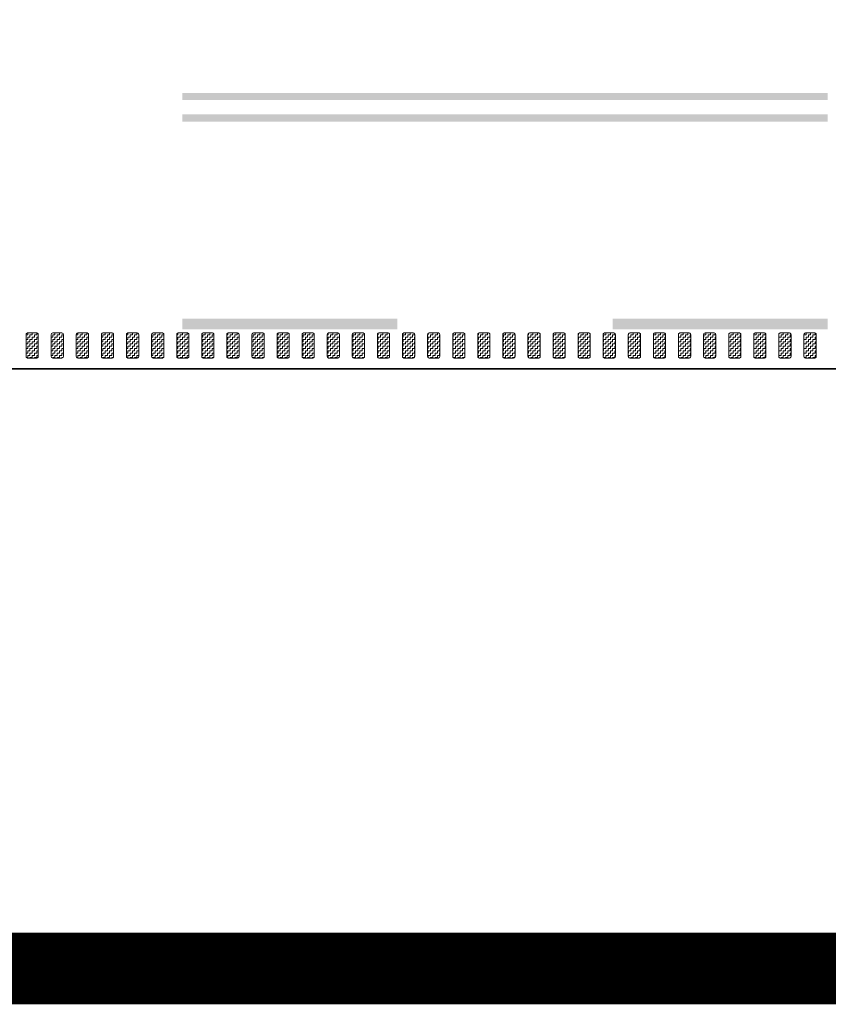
# Model space of a CAD drawing. Header units: metres. Extents: x -699 to 2316, y -1199 to 781.
# Tile 447 of 593: x 943 to 954, y -299 to -285. Entities that reach past the tile are written whole.
import ezdxf

# ---------------------------------------------------------------- set-up
doc = ezdxf.new("R2010")
doc.units = ezdxf.units.M
doc.linetypes.add('VW-3-3_STREEP', pattern=[6, 3, -3])
doc.linetypes.add('VW-9-3_STREEP', pattern=[12, 9, -3])
for name, color, linetype, lineweight in [('N-WA-VW-MARKERING_DYNAMISCH-G', 7, 'Continuous', 35), ('N-WE-VH-KANTVERHARDING-G', 210, 'Continuous', 35), ('N-WE-VW-MARKERING_LANGS_STREEP_33-G', 7, 'VW-3-3_STREEP', 13), ('N-WE-VW-MARKERING_LANGS_STREEP_93-G', 7, 'VW-9-3_STREEP', 13)]:
    doc.layers.add(name, color=color, linetype=linetype, lineweight=lineweight)
doc.layers.add('X-XX-AL-TEKENBLAD_VIEWPORT-G', color=7, linetype='Continuous', lineweight=18, plot=False)
pattern_1 = [(180, (0, 0), (-0.03175, -0.03175), [0.03175, -0.03175]), (270, (-0.03175, 0), (0.03175, -0.03175), [0.03175, -0.03175])]

msp = doc.modelspace()

# ---------------------------------------------------------------- hatches: boundary and pattern name
at = {"layer": 'N-WA-VW-MARKERING_DYNAMISCH-G', "lineweight": 9}
h = msp.add_hatch(dxfattribs=at)
h.set_pattern_fill('ZIGZAG', color=8, scale=0.01, angle=180, style=0)
h.set_pattern_definition(pattern_1)
edge = h.paths.add_edge_path()
edge.add_line((942.8148, -289.3115), (942.9448, -289.3115))
edge.add_arc((942.9448, -289.3315), 0.02, 0, 90, ccw=False)
edge.add_line((942.9648, -289.3315), (942.9648, -289.6415))
edge.add_arc((942.9448, -289.6415), 0.02, 270, 360, ccw=False)
edge.add_line((942.9448, -289.6615), (942.8148, -289.6615))
edge.add_arc((942.8148, -289.6415), 0.02, 180, 270, ccw=False)
edge.add_line((942.7948, -289.6415), (942.7948, -289.3315))
edge.add_arc((942.8148, -289.3315), 0.02, 90, 180, ccw=False)
h = msp.add_hatch(dxfattribs=at)
h.set_pattern_fill('ZIGZAG', color=8, scale=0.01, angle=180, style=0)
h.set_pattern_definition(pattern_1)
edge = h.paths.add_edge_path()
edge.add_line((943.1648, -289.3115), (943.2948, -289.3115))
edge.add_arc((943.2948, -289.3315), 0.02, 0, 90, ccw=False)
edge.add_line((943.3148, -289.3315), (943.3148, -289.6415))
edge.add_arc((943.2948, -289.6415), 0.02, 270, 360, ccw=False)
edge.add_line((943.2948, -289.6615), (943.1648, -289.6615))
edge.add_arc((943.1648, -289.6415), 0.02, 180, 270, ccw=False)
edge.add_line((943.1448, -289.6415), (943.1448, -289.3315))
edge.add_arc((943.1648, -289.3315), 0.02, 90, 180, ccw=False)
h = msp.add_hatch(dxfattribs=at)
h.set_pattern_fill('ZIGZAG', color=8, scale=0.01, angle=180, style=0)
h.set_pattern_definition(pattern_1)
edge = h.paths.add_edge_path()
edge.add_line((943.5148, -289.3115), (943.6448, -289.3115))
edge.add_arc((943.6448, -289.3315), 0.02, 0, 90, ccw=False)
edge.add_line((943.6648, -289.3315), (943.6648, -289.6415))
edge.add_arc((943.6448, -289.6415), 0.02, 270, 360, ccw=False)
edge.add_line((943.6448, -289.6615), (943.5148, -289.6615))
edge.add_arc((943.5148, -289.6415), 0.02, 180, 270, ccw=False)
edge.add_line((943.4948, -289.6415), (943.4948, -289.3315))
edge.add_arc((943.5148, -289.3315), 0.02, 90, 180, ccw=False)
h = msp.add_hatch(dxfattribs=at)
h.set_pattern_fill('ZIGZAG', color=8, scale=0.01, angle=180, style=0)
h.set_pattern_definition(pattern_1)
edge = h.paths.add_edge_path()
edge.add_line((943.8648, -289.3115), (943.9948, -289.3115))
edge.add_arc((943.9948, -289.3315), 0.02, 0, 90, ccw=False)
edge.add_line((944.0148, -289.3315), (944.0148, -289.6415))
edge.add_arc((943.9948, -289.6415), 0.02, 270, 360, ccw=False)
edge.add_line((943.9948, -289.6615), (943.8648, -289.6615))
edge.add_arc((943.8648, -289.6415), 0.02, 180, 270, ccw=False)
edge.add_line((943.8448, -289.6415), (943.8448, -289.3315))
edge.add_arc((943.8648, -289.3315), 0.02, 90, 180, ccw=False)
h = msp.add_hatch(dxfattribs=at)
h.set_pattern_fill('ZIGZAG', color=8, scale=0.01, angle=180, style=0)
h.set_pattern_definition(pattern_1)
edge = h.paths.add_edge_path()
edge.add_line((944.2148, -289.3115), (944.3448, -289.3115))
edge.add_arc((944.3448, -289.3315), 0.02, 0, 90, ccw=False)
edge.add_line((944.3648, -289.3315), (944.3648, -289.6415))
edge.add_arc((944.3448, -289.6415), 0.02, 270, 360, ccw=False)
edge.add_line((944.3448, -289.6615), (944.2148, -289.6615))
edge.add_arc((944.2148, -289.6415), 0.02, 180, 270, ccw=False)
edge.add_line((944.1948, -289.6415), (944.1948, -289.3315))
edge.add_arc((944.2148, -289.3315), 0.02, 90, 180, ccw=False)
h = msp.add_hatch(dxfattribs=at)
h.set_pattern_fill('ZIGZAG', color=8, scale=0.01, angle=180, style=0)
h.set_pattern_definition(pattern_1)
edge = h.paths.add_edge_path()
edge.add_line((944.5648, -289.3115), (944.6948, -289.3115))
edge.add_arc((944.6948, -289.3315), 0.02, 0, 90, ccw=False)
edge.add_line((944.7148, -289.3315), (944.7148, -289.6415))
edge.add_arc((944.6948, -289.6415), 0.02, 270, 360, ccw=False)
edge.add_line((944.6948, -289.6615), (944.5648, -289.6615))
edge.add_arc((944.5648, -289.6415), 0.02, 180, 270, ccw=False)
edge.add_line((944.5448, -289.6415), (944.5448, -289.3315))
edge.add_arc((944.5648, -289.3315), 0.02, 90, 180, ccw=False)
h = msp.add_hatch(dxfattribs=at)
h.set_pattern_fill('ZIGZAG', color=8, scale=0.01, angle=180, style=0)
h.set_pattern_definition(pattern_1)
edge = h.paths.add_edge_path()
edge.add_line((944.9148, -289.3115), (945.0448, -289.3115))
edge.add_arc((945.0448, -289.3315), 0.02, 0, 90, ccw=False)
edge.add_line((945.0648, -289.3315), (945.0648, -289.6415))
edge.add_arc((945.0448, -289.6415), 0.02, 270, 360, ccw=False)
edge.add_line((945.0448, -289.6615), (944.9148, -289.6615))
edge.add_arc((944.9148, -289.6415), 0.02, 180, 270, ccw=False)
edge.add_line((944.8948, -289.6415), (944.8948, -289.3315))
edge.add_arc((944.9148, -289.3315), 0.02, 90, 180, ccw=False)
h = msp.add_hatch(dxfattribs=at)
h.set_pattern_fill('ZIGZAG', color=8, scale=0.01, angle=180, style=0)
h.set_pattern_definition(pattern_1)
edge = h.paths.add_edge_path()
edge.add_line((945.2648, -289.3115), (945.3948, -289.3115))
edge.add_arc((945.3948, -289.3315), 0.02, 0, 90, ccw=False)
edge.add_line((945.4148, -289.3315), (945.4148, -289.6415))
edge.add_arc((945.3948, -289.6415), 0.02, 270, 360, ccw=False)
edge.add_line((945.3948, -289.6615), (945.2648, -289.6615))
edge.add_arc((945.2648, -289.6415), 0.02, 180, 270, ccw=False)
edge.add_line((945.2448, -289.6415), (945.2448, -289.3315))
edge.add_arc((945.2648, -289.3315), 0.02, 90, 180, ccw=False)
h = msp.add_hatch(dxfattribs=at)
h.set_pattern_fill('ZIGZAG', color=8, scale=0.01, angle=180, style=0)
h.set_pattern_definition(pattern_1)
edge = h.paths.add_edge_path()
edge.add_line((945.6148, -289.3115), (945.7448, -289.3115))
edge.add_arc((945.7448, -289.3315), 0.02, 0, 90, ccw=False)
edge.add_line((945.7648, -289.3315), (945.7648, -289.6415))
edge.add_arc((945.7448, -289.6415), 0.02, 270, 360, ccw=False)
edge.add_line((945.7448, -289.6615), (945.6148, -289.6615))
edge.add_arc((945.6148, -289.6415), 0.02, 180, 270, ccw=False)
edge.add_line((945.5948, -289.6415), (945.5948, -289.3315))
edge.add_arc((945.6148, -289.3315), 0.02, 90, 180, ccw=False)
h = msp.add_hatch(dxfattribs=at)
h.set_pattern_fill('ZIGZAG', color=8, scale=0.01, angle=180, style=0)
h.set_pattern_definition(pattern_1)
edge = h.paths.add_edge_path()
edge.add_line((945.9648, -289.3115), (946.0948, -289.3115))
edge.add_arc((946.0948, -289.3315), 0.02, 0, 90, ccw=False)
edge.add_line((946.1148, -289.3315), (946.1148, -289.6415))
edge.add_arc((946.0948, -289.6415), 0.02, 270, 360, ccw=False)
edge.add_line((946.0948, -289.6615), (945.9648, -289.6615))
edge.add_arc((945.9648, -289.6415), 0.02, 180, 270, ccw=False)
edge.add_line((945.9448, -289.6415), (945.9448, -289.3315))
edge.add_arc((945.9648, -289.3315), 0.02, 90, 180, ccw=False)
h = msp.add_hatch(dxfattribs=at)
h.set_pattern_fill('ZIGZAG', color=8, scale=0.01, angle=180, style=0)
h.set_pattern_definition(pattern_1)
edge = h.paths.add_edge_path()
edge.add_line((946.3148, -289.3115), (946.4448, -289.3115))
edge.add_arc((946.4448, -289.3315), 0.02, 0, 90, ccw=False)
edge.add_line((946.4648, -289.3315), (946.4648, -289.6415))
edge.add_arc((946.4448, -289.6415), 0.02, 270, 360, ccw=False)
edge.add_line((946.4448, -289.6615), (946.3148, -289.6615))
edge.add_arc((946.3148, -289.6415), 0.02, 180, 270, ccw=False)
edge.add_line((946.2948, -289.6415), (946.2948, -289.3315))
edge.add_arc((946.3148, -289.3315), 0.02, 90, 180, ccw=False)
h = msp.add_hatch(dxfattribs=at)
h.set_pattern_fill('ZIGZAG', color=8, scale=0.01, angle=180, style=0)
h.set_pattern_definition(pattern_1)
edge = h.paths.add_edge_path()
edge.add_line((946.6648, -289.3115), (946.7948, -289.3115))
edge.add_arc((946.7948, -289.3315), 0.02, 0, 90, ccw=False)
edge.add_line((946.8148, -289.3315), (946.8148, -289.6415))
edge.add_arc((946.7948, -289.6415), 0.02, 270, 360, ccw=False)
edge.add_line((946.7948, -289.6615), (946.6648, -289.6615))
edge.add_arc((946.6648, -289.6415), 0.02, 180, 270, ccw=False)
edge.add_line((946.6448, -289.6415), (946.6448, -289.3315))
edge.add_arc((946.6648, -289.3315), 0.02, 90, 180, ccw=False)
h = msp.add_hatch(dxfattribs=at)
h.set_pattern_fill('ZIGZAG', color=8, scale=0.01, angle=180, style=0)
h.set_pattern_definition(pattern_1)
edge = h.paths.add_edge_path()
edge.add_line((947.0148, -289.3115), (947.1448, -289.3115))
edge.add_arc((947.1448, -289.3315), 0.02, 0, 90, ccw=False)
edge.add_line((947.1648, -289.3315), (947.1648, -289.6415))
edge.add_arc((947.1448, -289.6415), 0.02, 270, 360, ccw=False)
edge.add_line((947.1448, -289.6615), (947.0148, -289.6615))
edge.add_arc((947.0148, -289.6415), 0.02, 180, 270, ccw=False)
edge.add_line((946.9948, -289.6415), (946.9948, -289.3315))
edge.add_arc((947.0148, -289.3315), 0.02, 90, 180, ccw=False)
h = msp.add_hatch(dxfattribs=at)
h.set_pattern_fill('ZIGZAG', color=8, scale=0.01, angle=180, style=0)
h.set_pattern_definition(pattern_1)
edge = h.paths.add_edge_path()
edge.add_line((947.3648, -289.3115), (947.4948, -289.3115))
edge.add_arc((947.4948, -289.3315), 0.02, 0, 90, ccw=False)
edge.add_line((947.5148, -289.3315), (947.5148, -289.6415))
edge.add_arc((947.4948, -289.6415), 0.02, 270, 360, ccw=False)
edge.add_line((947.4948, -289.6615), (947.3648, -289.6615))
edge.add_arc((947.3648, -289.6415), 0.02, 180, 270, ccw=False)
edge.add_line((947.3448, -289.6415), (947.3448, -289.3315))
edge.add_arc((947.3648, -289.3315), 0.02, 90, 180, ccw=False)
h = msp.add_hatch(dxfattribs=at)
h.set_pattern_fill('ZIGZAG', color=8, scale=0.01, angle=180, style=0)
h.set_pattern_definition(pattern_1)
edge = h.paths.add_edge_path()
edge.add_line((947.7148, -289.3115), (947.8448, -289.3115))
edge.add_arc((947.8448, -289.3315), 0.02, 0, 90, ccw=False)
edge.add_line((947.8648, -289.3315), (947.8648, -289.6415))
edge.add_arc((947.8448, -289.6415), 0.02, 270, 360, ccw=False)
edge.add_line((947.8448, -289.6615), (947.7148, -289.6615))
edge.add_arc((947.7148, -289.6415), 0.02, 180, 270, ccw=False)
edge.add_line((947.6948, -289.6415), (947.6948, -289.3315))
edge.add_arc((947.7148, -289.3315), 0.02, 90, 180, ccw=False)
h = msp.add_hatch(dxfattribs=at)
h.set_pattern_fill('ZIGZAG', color=8, scale=0.01, angle=180, style=0)
h.set_pattern_definition(pattern_1)
edge = h.paths.add_edge_path()
edge.add_line((948.0648, -289.3115), (948.1948, -289.3115))
edge.add_arc((948.1948, -289.3315), 0.02, 0, 90, ccw=False)
edge.add_line((948.2148, -289.3315), (948.2148, -289.6415))
edge.add_arc((948.1948, -289.6415), 0.02, 270, 360, ccw=False)
edge.add_line((948.1948, -289.6615), (948.0648, -289.6615))
edge.add_arc((948.0648, -289.6415), 0.02, 180, 270, ccw=False)
edge.add_line((948.0448, -289.6415), (948.0448, -289.3315))
edge.add_arc((948.0648, -289.3315), 0.02, 90, 180, ccw=False)
h = msp.add_hatch(dxfattribs=at)
h.set_pattern_fill('ZIGZAG', color=8, scale=0.01, angle=180, style=0)
h.set_pattern_definition(pattern_1)
edge = h.paths.add_edge_path()
edge.add_line((948.4148, -289.3115), (948.5448, -289.3115))
edge.add_arc((948.5448, -289.3315), 0.02, 0, 90, ccw=False)
edge.add_line((948.5648, -289.3315), (948.5648, -289.6415))
edge.add_arc((948.5448, -289.6415), 0.02, 270, 360, ccw=False)
edge.add_line((948.5448, -289.6615), (948.4148, -289.6615))
edge.add_arc((948.4148, -289.6415), 0.02, 180, 270, ccw=False)
edge.add_line((948.3948, -289.6415), (948.3948, -289.3315))
edge.add_arc((948.4148, -289.3315), 0.02, 90, 180, ccw=False)
h = msp.add_hatch(dxfattribs=at)
h.set_pattern_fill('ZIGZAG', color=8, scale=0.01, angle=180, style=0)
h.set_pattern_definition(pattern_1)
edge = h.paths.add_edge_path()
edge.add_line((948.7648, -289.3115), (948.8948, -289.3115))
edge.add_arc((948.8948, -289.3315), 0.02, 0, 90, ccw=False)
edge.add_line((948.9148, -289.3315), (948.9148, -289.6415))
edge.add_arc((948.8948, -289.6415), 0.02, 270, 360, ccw=False)
edge.add_line((948.8948, -289.6615), (948.7648, -289.6615))
edge.add_arc((948.7648, -289.6415), 0.02, 180, 270, ccw=False)
edge.add_line((948.7448, -289.6415), (948.7448, -289.3315))
edge.add_arc((948.7648, -289.3315), 0.02, 90, 180, ccw=False)
h = msp.add_hatch(dxfattribs=at)
h.set_pattern_fill('ZIGZAG', color=8, scale=0.01, angle=180, style=0)
h.set_pattern_definition(pattern_1)
edge = h.paths.add_edge_path()
edge.add_line((949.1148, -289.3115), (949.2448, -289.3115))
edge.add_arc((949.2448, -289.3315), 0.02, 0, 90, ccw=False)
edge.add_line((949.2648, -289.3315), (949.2648, -289.6415))
edge.add_arc((949.2448, -289.6415), 0.02, 270, 360, ccw=False)
edge.add_line((949.2448, -289.6615), (949.1148, -289.6615))
edge.add_arc((949.1148, -289.6415), 0.02, 180, 270, ccw=False)
edge.add_line((949.0948, -289.6415), (949.0948, -289.3315))
edge.add_arc((949.1148, -289.3315), 0.02, 90, 180, ccw=False)
h = msp.add_hatch(dxfattribs=at)
h.set_pattern_fill('ZIGZAG', color=8, scale=0.01, angle=180, style=0)
h.set_pattern_definition(pattern_1)
edge = h.paths.add_edge_path()
edge.add_line((949.4648, -289.3115), (949.5948, -289.3115))
edge.add_arc((949.5948, -289.3315), 0.02, 0, 90, ccw=False)
edge.add_line((949.6148, -289.3315), (949.6148, -289.6415))
edge.add_arc((949.5948, -289.6415), 0.02, 270, 360, ccw=False)
edge.add_line((949.5948, -289.6615), (949.4648, -289.6615))
edge.add_arc((949.4648, -289.6415), 0.02, 180, 270, ccw=False)
edge.add_line((949.4448, -289.6415), (949.4448, -289.3315))
edge.add_arc((949.4648, -289.3315), 0.02, 90, 180, ccw=False)
h = msp.add_hatch(dxfattribs=at)
h.set_pattern_fill('ZIGZAG', color=8, scale=0.01, angle=180, style=0)
h.set_pattern_definition(pattern_1)
edge = h.paths.add_edge_path()
edge.add_line((949.8148, -289.3115), (949.9448, -289.3115))
edge.add_arc((949.9448, -289.3315), 0.02, 0, 90, ccw=False)
edge.add_line((949.9648, -289.3315), (949.9648, -289.6415))
edge.add_arc((949.9448, -289.6415), 0.02, 270, 360, ccw=False)
edge.add_line((949.9448, -289.6615), (949.8148, -289.6615))
edge.add_arc((949.8148, -289.6415), 0.02, 180, 270, ccw=False)
edge.add_line((949.7948, -289.6415), (949.7948, -289.3315))
edge.add_arc((949.8148, -289.3315), 0.02, 90, 180, ccw=False)
h = msp.add_hatch(dxfattribs=at)
h.set_pattern_fill('ZIGZAG', color=8, scale=0.01, angle=180, style=0)
h.set_pattern_definition(pattern_1)
edge = h.paths.add_edge_path()
edge.add_line((950.1648, -289.3115), (950.2948, -289.3115))
edge.add_arc((950.2948, -289.3315), 0.02, 0, 90, ccw=False)
edge.add_line((950.3148, -289.3315), (950.3148, -289.6415))
edge.add_arc((950.2948, -289.6415), 0.02, 270, 360, ccw=False)
edge.add_line((950.2948, -289.6615), (950.1648, -289.6615))
edge.add_arc((950.1648, -289.6415), 0.02, 180, 270, ccw=False)
edge.add_line((950.1448, -289.6415), (950.1448, -289.3315))
edge.add_arc((950.1648, -289.3315), 0.02, 90, 180, ccw=False)
h = msp.add_hatch(dxfattribs=at)
h.set_pattern_fill('ZIGZAG', color=8, scale=0.01, angle=180, style=0)
h.set_pattern_definition(pattern_1)
edge = h.paths.add_edge_path()
edge.add_line((950.5148, -289.3115), (950.6448, -289.3115))
edge.add_arc((950.6448, -289.3315), 0.02, 0, 90, ccw=False)
edge.add_line((950.6648, -289.3315), (950.6648, -289.6415))
edge.add_arc((950.6448, -289.6415), 0.02, 270, 360, ccw=False)
edge.add_line((950.6448, -289.6615), (950.5148, -289.6615))
edge.add_arc((950.5148, -289.6415), 0.02, 180, 270, ccw=False)
edge.add_line((950.4948, -289.6415), (950.4948, -289.3315))
edge.add_arc((950.5148, -289.3315), 0.02, 90, 180, ccw=False)
h = msp.add_hatch(dxfattribs=at)
h.set_pattern_fill('ZIGZAG', color=8, scale=0.01, angle=180, style=0)
h.set_pattern_definition(pattern_1)
edge = h.paths.add_edge_path()
edge.add_line((950.8648, -289.3115), (950.9948, -289.3115))
edge.add_arc((950.9948, -289.3315), 0.02, 0, 90, ccw=False)
edge.add_line((951.0148, -289.3315), (951.0148, -289.6415))
edge.add_arc((950.9948, -289.6415), 0.02, 270, 360, ccw=False)
edge.add_line((950.9948, -289.6615), (950.8648, -289.6615))
edge.add_arc((950.8648, -289.6415), 0.02, 180, 270, ccw=False)
edge.add_line((950.8448, -289.6415), (950.8448, -289.3315))
edge.add_arc((950.8648, -289.3315), 0.02, 90, 180, ccw=False)
h = msp.add_hatch(dxfattribs=at)
h.set_pattern_fill('ZIGZAG', color=8, scale=0.01, angle=180, style=0)
h.set_pattern_definition(pattern_1)
edge = h.paths.add_edge_path()
edge.add_line((951.2148, -289.3115), (951.3448, -289.3115))
edge.add_arc((951.3448, -289.3315), 0.02, 0, 90, ccw=False)
edge.add_line((951.3648, -289.3315), (951.3648, -289.6415))
edge.add_arc((951.3448, -289.6415), 0.02, 270, 360, ccw=False)
edge.add_line((951.3448, -289.6615), (951.2148, -289.6615))
edge.add_arc((951.2148, -289.6415), 0.02, 180, 270, ccw=False)
edge.add_line((951.1948, -289.6415), (951.1948, -289.3315))
edge.add_arc((951.2148, -289.3315), 0.02, 90, 180, ccw=False)
h = msp.add_hatch(dxfattribs=at)
h.set_pattern_fill('ZIGZAG', color=8, scale=0.01, angle=180, style=0)
h.set_pattern_definition(pattern_1)
edge = h.paths.add_edge_path()
edge.add_line((951.5648, -289.3115), (951.6948, -289.3115))
edge.add_arc((951.6948, -289.3315), 0.02, 0, 90, ccw=False)
edge.add_line((951.7148, -289.3315), (951.7148, -289.6415))
edge.add_arc((951.6948, -289.6415), 0.02, 270, 360, ccw=False)
edge.add_line((951.6948, -289.6615), (951.5648, -289.6615))
edge.add_arc((951.5648, -289.6415), 0.02, 180, 270, ccw=False)
edge.add_line((951.5448, -289.6415), (951.5448, -289.3315))
edge.add_arc((951.5648, -289.3315), 0.02, 90, 180, ccw=False)
h = msp.add_hatch(dxfattribs=at)
h.set_pattern_fill('ZIGZAG', color=8, scale=0.01, angle=180, style=0)
h.set_pattern_definition(pattern_1)
edge = h.paths.add_edge_path()
edge.add_line((951.9148, -289.3115), (952.0448, -289.3115))
edge.add_arc((952.0448, -289.3315), 0.02, 0, 90, ccw=False)
edge.add_line((952.0648, -289.3315), (952.0648, -289.6415))
edge.add_arc((952.0448, -289.6415), 0.02, 270, 360, ccw=False)
edge.add_line((952.0448, -289.6615), (951.9148, -289.6615))
edge.add_arc((951.9148, -289.6415), 0.02, 180, 270, ccw=False)
edge.add_line((951.8948, -289.6415), (951.8948, -289.3315))
edge.add_arc((951.9148, -289.3315), 0.02, 90, 180, ccw=False)
h = msp.add_hatch(dxfattribs=at)
h.set_pattern_fill('ZIGZAG', color=8, scale=0.01, angle=180, style=0)
h.set_pattern_definition(pattern_1)
edge = h.paths.add_edge_path()
edge.add_line((952.2648, -289.3115), (952.3948, -289.3115))
edge.add_arc((952.3948, -289.3315), 0.02, 0, 90, ccw=False)
edge.add_line((952.4148, -289.3315), (952.4148, -289.6415))
edge.add_arc((952.3948, -289.6415), 0.02, 270, 360, ccw=False)
edge.add_line((952.3948, -289.6615), (952.2648, -289.6615))
edge.add_arc((952.2648, -289.6415), 0.02, 180, 270, ccw=False)
edge.add_line((952.2448, -289.6415), (952.2448, -289.3315))
edge.add_arc((952.2648, -289.3315), 0.02, 90, 180, ccw=False)
h = msp.add_hatch(dxfattribs=at)
h.set_pattern_fill('ZIGZAG', color=8, scale=0.01, angle=180, style=0)
h.set_pattern_definition(pattern_1)
edge = h.paths.add_edge_path()
edge.add_line((952.6148, -289.3115), (952.7448, -289.3115))
edge.add_arc((952.7448, -289.3315), 0.02, 0, 90, ccw=False)
edge.add_line((952.7648, -289.3315), (952.7648, -289.6415))
edge.add_arc((952.7448, -289.6415), 0.02, 270, 360, ccw=False)
edge.add_line((952.7448, -289.6615), (952.6148, -289.6615))
edge.add_arc((952.6148, -289.6415), 0.02, 180, 270, ccw=False)
edge.add_line((952.5948, -289.6415), (952.5948, -289.3315))
edge.add_arc((952.6148, -289.3315), 0.02, 90, 180, ccw=False)
h = msp.add_hatch(dxfattribs=at)
h.set_pattern_fill('ZIGZAG', color=8, scale=0.01, angle=180, style=0)
h.set_pattern_definition(pattern_1)
edge = h.paths.add_edge_path()
edge.add_line((952.9648, -289.3115), (953.0948, -289.3115))
edge.add_arc((953.0948, -289.3315), 0.02, 0, 90, ccw=False)
edge.add_line((953.1148, -289.3315), (953.1148, -289.6415))
edge.add_arc((953.0948, -289.6415), 0.02, 270, 360, ccw=False)
edge.add_line((953.0948, -289.6615), (952.9648, -289.6615))
edge.add_arc((952.9648, -289.6415), 0.02, 180, 270, ccw=False)
edge.add_line((952.9448, -289.6415), (952.9448, -289.3315))
edge.add_arc((952.9648, -289.3315), 0.02, 90, 180, ccw=False)
h = msp.add_hatch(dxfattribs=at)
h.set_pattern_fill('ZIGZAG', color=8, scale=0.01, angle=180, style=0)
h.set_pattern_definition(pattern_1)
edge = h.paths.add_edge_path()
edge.add_line((953.3148, -289.3115), (953.4448, -289.3115))
edge.add_arc((953.4448, -289.3315), 0.02, 0, 90, ccw=False)
edge.add_line((953.4648, -289.3315), (953.4648, -289.6415))
edge.add_arc((953.4448, -289.6415), 0.02, 270, 360, ccw=False)
edge.add_line((953.4448, -289.6615), (953.3148, -289.6615))
edge.add_arc((953.3148, -289.6415), 0.02, 180, 270, ccw=False)
edge.add_line((953.2948, -289.6415), (953.2948, -289.3315))
edge.add_arc((953.3148, -289.3315), 0.02, 90, 180, ccw=False)
h = msp.add_hatch(dxfattribs=at)
h.set_pattern_fill('ZIGZAG', color=8, scale=0.01, angle=180, style=0)
h.set_pattern_definition(pattern_1)
edge = h.paths.add_edge_path()
edge.add_line((953.6648, -289.3115), (953.7948, -289.3115))
edge.add_arc((953.7948, -289.3315), 0.02, 0, 90, ccw=False)
edge.add_line((953.8148, -289.3315), (953.8148, -289.6415))
edge.add_arc((953.7948, -289.6415), 0.02, 270, 360, ccw=False)
edge.add_line((953.7948, -289.6615), (953.6648, -289.6615))
edge.add_arc((953.6648, -289.6415), 0.02, 180, 270, ccw=False)
edge.add_line((953.6448, -289.6415), (953.6448, -289.3315))
edge.add_arc((953.6648, -289.3315), 0.02, 90, 180, ccw=False)

# ---------------------------------------------------------------- linework, layer by layer
at = {"layer": 'N-WA-VW-MARKERING_DYNAMISCH-G', "color": 8, "lineweight": 9}
for points in [[(942.8148, -289.3115), (942.9448, -289.3115, -0.4142136), (942.9648, -289.3315), (942.9648, -289.6415, -0.4142136), (942.9448, -289.6615), (942.8148, -289.6615, -0.4142136), (942.7948, -289.6415), (942.7948, -289.3315, -0.4142136)], [(943.1648, -289.3115), (943.2948, -289.3115, -0.4142136), (943.3148, -289.3315), (943.3148, -289.6415, -0.4142136), (943.2948, -289.6615), (943.1648, -289.6615, -0.4142136), (943.1448, -289.6415), (943.1448, -289.3315, -0.4142136)], [(943.5148, -289.3115), (943.6448, -289.3115, -0.4142136), (943.6648, -289.3315), (943.6648, -289.6415, -0.4142136), (943.6448, -289.6615), (943.5148, -289.6615, -0.4142136), (943.4948, -289.6415), (943.4948, -289.3315, -0.4142136)], [(943.8648, -289.3115), (943.9948, -289.3115, -0.4142136), (944.0148, -289.3315), (944.0148, -289.6415, -0.4142136), (943.9948, -289.6615), (943.8648, -289.6615, -0.4142136), (943.8448, -289.6415), (943.8448, -289.3315, -0.4142136)], [(944.2148, -289.3115), (944.3448, -289.3115, -0.4142136), (944.3648, -289.3315), (944.3648, -289.6415, -0.4142136), (944.3448, -289.6615), (944.2148, -289.6615, -0.4142136), (944.1948, -289.6415), (944.1948, -289.3315, -0.4142136)], [(944.5648, -289.3115), (944.6948, -289.3115, -0.4142136), (944.7148, -289.3315), (944.7148, -289.6415, -0.4142136), (944.6948, -289.6615), (944.5648, -289.6615, -0.4142136), (944.5448, -289.6415), (944.5448, -289.3315, -0.4142136)], [(944.9148, -289.3115), (945.0448, -289.3115, -0.4142136), (945.0648, -289.3315), (945.0648, -289.6415, -0.4142136), (945.0448, -289.6615), (944.9148, -289.6615, -0.4142136), (944.8948, -289.6415), (944.8948, -289.3315, -0.4142136)], [(945.2648, -289.3115), (945.3948, -289.3115, -0.4142136), (945.4148, -289.3315), (945.4148, -289.6415, -0.4142136), (945.3948, -289.6615), (945.2648, -289.6615, -0.4142136), (945.2448, -289.6415), (945.2448, -289.3315, -0.4142136)], [(945.6148, -289.3115), (945.7448, -289.3115, -0.4142136), (945.7648, -289.3315), (945.7648, -289.6415, -0.4142136), (945.7448, -289.6615), (945.6148, -289.6615, -0.4142136), (945.5948, -289.6415), (945.5948, -289.3315, -0.4142136)], [(945.9648, -289.3115), (946.0948, -289.3115, -0.4142136), (946.1148, -289.3315), (946.1148, -289.6415, -0.4142136), (946.0948, -289.6615), (945.9648, -289.6615, -0.4142136), (945.9448, -289.6415), (945.9448, -289.3315, -0.4142136)], [(946.3148, -289.3115), (946.4448, -289.3115, -0.4142136), (946.4648, -289.3315), (946.4648, -289.6415, -0.4142136), (946.4448, -289.6615), (946.3148, -289.6615, -0.4142136), (946.2948, -289.6415), (946.2948, -289.3315, -0.4142136)], [(946.6648, -289.3115), (946.7948, -289.3115, -0.4142136), (946.8148, -289.3315), (946.8148, -289.6415, -0.4142136), (946.7948, -289.6615), (946.6648, -289.6615, -0.4142136), (946.6448, -289.6415), (946.6448, -289.3315, -0.4142136)], [(947.0148, -289.3115), (947.1448, -289.3115, -0.4142136), (947.1648, -289.3315), (947.1648, -289.6415, -0.4142136), (947.1448, -289.6615), (947.0148, -289.6615, -0.4142136), (946.9948, -289.6415), (946.9948, -289.3315, -0.4142136)], [(947.3648, -289.3115), (947.4948, -289.3115, -0.4142136), (947.5148, -289.3315), (947.5148, -289.6415, -0.4142136), (947.4948, -289.6615), (947.3648, -289.6615, -0.4142136), (947.3448, -289.6415), (947.3448, -289.3315, -0.4142136)], [(947.7148, -289.3115), (947.8448, -289.3115, -0.4142136), (947.8648, -289.3315), (947.8648, -289.6415, -0.4142136), (947.8448, -289.6615), (947.7148, -289.6615, -0.4142136), (947.6948, -289.6415), (947.6948, -289.3315, -0.4142136)], [(948.0648, -289.3115), (948.1948, -289.3115, -0.4142136), (948.2148, -289.3315), (948.2148, -289.6415, -0.4142136), (948.1948, -289.6615), (948.0648, -289.6615, -0.4142136), (948.0448, -289.6415), (948.0448, -289.3315, -0.4142136)], [(948.4148, -289.3115), (948.5448, -289.3115, -0.4142136), (948.5648, -289.3315), (948.5648, -289.6415, -0.4142136), (948.5448, -289.6615), (948.4148, -289.6615, -0.4142136), (948.3948, -289.6415), (948.3948, -289.3315, -0.4142136)], [(948.7648, -289.3115), (948.8948, -289.3115, -0.4142136), (948.9148, -289.3315), (948.9148, -289.6415, -0.4142136), (948.8948, -289.6615), (948.7648, -289.6615, -0.4142136), (948.7448, -289.6415), (948.7448, -289.3315, -0.4142136)], [(949.1148, -289.3115), (949.2448, -289.3115, -0.4142136), (949.2648, -289.3315), (949.2648, -289.6415, -0.4142136), (949.2448, -289.6615), (949.1148, -289.6615, -0.4142136), (949.0948, -289.6415), (949.0948, -289.3315, -0.4142136)], [(949.4648, -289.3115), (949.5948, -289.3115, -0.4142136), (949.6148, -289.3315), (949.6148, -289.6415, -0.4142136), (949.5948, -289.6615), (949.4648, -289.6615, -0.4142136), (949.4448, -289.6415), (949.4448, -289.3315, -0.4142136)], [(949.8148, -289.3115), (949.9448, -289.3115, -0.4142136), (949.9648, -289.3315), (949.9648, -289.6415, -0.4142136), (949.9448, -289.6615), (949.8148, -289.6615, -0.4142136), (949.7948, -289.6415), (949.7948, -289.3315, -0.4142136)], [(950.1648, -289.3115), (950.2948, -289.3115, -0.4142136), (950.3148, -289.3315), (950.3148, -289.6415, -0.4142136), (950.2948, -289.6615), (950.1648, -289.6615, -0.4142136), (950.1448, -289.6415), (950.1448, -289.3315, -0.4142136)], [(950.5148, -289.3115), (950.6448, -289.3115, -0.4142136), (950.6648, -289.3315), (950.6648, -289.6415, -0.4142136), (950.6448, -289.6615), (950.5148, -289.6615, -0.4142136), (950.4948, -289.6415), (950.4948, -289.3315, -0.4142136)], [(950.8648, -289.3115), (950.9948, -289.3115, -0.4142136), (951.0148, -289.3315), (951.0148, -289.6415, -0.4142136), (950.9948, -289.6615), (950.8648, -289.6615, -0.4142136), (950.8448, -289.6415), (950.8448, -289.3315, -0.4142136)], [(951.2148, -289.3115), (951.3448, -289.3115, -0.4142136), (951.3648, -289.3315), (951.3648, -289.6415, -0.4142136), (951.3448, -289.6615), (951.2148, -289.6615, -0.4142136), (951.1948, -289.6415), (951.1948, -289.3315, -0.4142136)], [(951.5648, -289.3115), (951.6948, -289.3115, -0.4142136), (951.7148, -289.3315), (951.7148, -289.6415, -0.4142136), (951.6948, -289.6615), (951.5648, -289.6615, -0.4142136), (951.5448, -289.6415), (951.5448, -289.3315, -0.4142136)], [(951.9148, -289.3115), (952.0448, -289.3115, -0.4142136), (952.0648, -289.3315), (952.0648, -289.6415, -0.4142136), (952.0448, -289.6615), (951.9148, -289.6615, -0.4142136), (951.8948, -289.6415), (951.8948, -289.3315, -0.4142136)], [(952.2648, -289.3115), (952.3948, -289.3115, -0.4142136), (952.4148, -289.3315), (952.4148, -289.6415, -0.4142136), (952.3948, -289.6615), (952.2648, -289.6615, -0.4142136), (952.2448, -289.6415), (952.2448, -289.3315, -0.4142136)], [(952.6148, -289.3115), (952.7448, -289.3115, -0.4142136), (952.7648, -289.3315), (952.7648, -289.6415, -0.4142136), (952.7448, -289.6615), (952.6148, -289.6615, -0.4142136), (952.5948, -289.6415), (952.5948, -289.3315, -0.4142136)], [(952.9648, -289.3115), (953.0948, -289.3115, -0.4142136), (953.1148, -289.3315), (953.1148, -289.6415, -0.4142136), (953.0948, -289.6615), (952.9648, -289.6615, -0.4142136), (952.9448, -289.6415), (952.9448, -289.3315, -0.4142136)], [(953.3148, -289.3115), (953.4448, -289.3115, -0.4142136), (953.4648, -289.3315), (953.4648, -289.6415, -0.4142136), (953.4448, -289.6615), (953.3148, -289.6615, -0.4142136), (953.2948, -289.6415), (953.2948, -289.3315, -0.4142136)], [(953.6648, -289.3115), (953.7948, -289.3115, -0.4142136), (953.8148, -289.3315), (953.8148, -289.6415, -0.4142136), (953.7948, -289.6615), (953.6648, -289.6615, -0.4142136), (953.6448, -289.6415), (953.6448, -289.3315, -0.4142136)]]:
    msp.add_lwpolyline(points, format="xyb", close=True, dxfattribs=at)
at = {"layer": 'N-WE-VH-KANTVERHARDING-G'}
msp.add_line((883.2321, -289.8115), (978.3951, -289.8115), dxfattribs=at)
at = {"layer": 'N-WE-VW-MARKERING_LANGS_STREEP_33-G', "color": 253, "linetype": 'Continuous'}
for points in [[(944.9747, -289.2615), (947.9747, -289.2615), (944.9747, -289.1115), (947.9747, -289.1115)], [(950.9747, -289.2615), (953.9747, -289.2615), (950.9747, -289.1115), (953.9747, -289.1115)]]:
    msp.add_solid(points, dxfattribs=at)
at = {"layer": 'N-WE-VW-MARKERING_LANGS_STREEP_93-G', "color": 253, "linetype": 'Continuous'}
for points in [[(944.9747, -285.9615), (953.9747, -285.9615), (944.9747, -286.0615), (953.9747, -286.0615)], [(944.9747, -286.3615), (953.9747, -286.3615), (944.9747, -286.2615), (953.9747, -286.2615)]]:
    msp.add_solid(points, dxfattribs=at)
at = {"layer": 'X-XX-AL-TEKENBLAD_VIEWPORT-G', "color": 3, "const_width": 1}
msp.add_lwpolyline([(749.0799, -298.1762), (1099.9642, -298.1762), (1099.9642, -17.5014), (749.0799, -17.5014)], close=True, dxfattribs=at)

doc.saveas('drawing.dxf')
